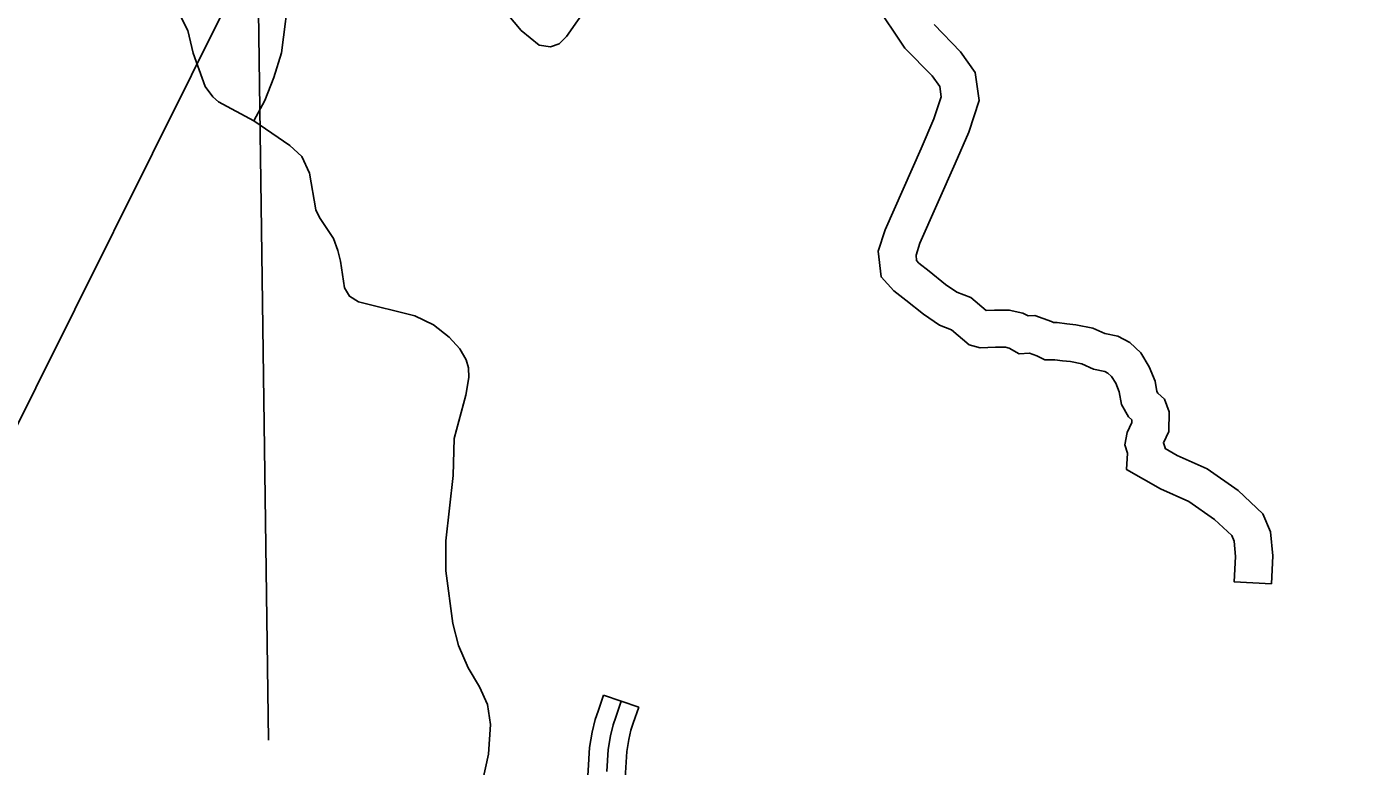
# Model space of a CAD drawing. Extents: x 1377389 to 1380723, y 1168351 to 1170484.
# Drawn here: x 1379286.7 to 1379393.4, y 1169455.1 to 1169514.8 of the extents above; entities that cross this region are included whole.
import ezdxf

# ---------------------------------------------------------------- set-up
doc = ezdxf.new("R2010")
doc.units = 0
doc.layers.add('B_Contour_Elevations', color=7, linetype='Continuous')
doc.layers.add('B_Fill', color=7, linetype='Continuous')

msp = doc.modelspace()

# ---------------------------------------------------------------- linework, layer by layer
at = {"layer": 'B_Contour_Elevations'}
msp.add_line((1379393.4, 1169698.55), (1379117.79, 1169144.53), dxfattribs=at)
at = {"layer": 'B_Fill'}
msp.add_line((1379333.25, 1169460.82), (1379336.1, 1169459.87), dxfattribs=at)
for points in [[(1379306.25, 1169457.2), (1379305.24, 1169531.74)], [(1379307.98, 1169517.96), (1379307.31, 1169512.67), (1379306.67, 1169510.67), (1379305.95, 1169508.83), (1379305.06, 1169507.18)], [(1379332.94, 1169517.8), (1379330.27, 1169513.98), (1379329.67, 1169513.4), (1379328.98, 1169513.14), (1379328.08, 1169513.29), (1379326.61, 1169514.48), (1379324.36, 1169517.18)], [(1379355.11, 1169516.7), (1379357.56, 1169513.04), (1379359.74, 1169510.81), (1379360.36, 1169509.96), (1379360.47, 1169509.11), (1379359.89, 1169507.33), (1379358.86, 1169504.94), (1379355.97, 1169498.39), (1379355.39, 1169496.65), (1379355.64, 1169494.58), (1379356.66, 1169493.47), (1379357.64, 1169492.7), (1379359.04, 1169491.57), (1379360.34, 1169490.68), (1379361.32, 1169490.31), (1379362.73, 1169489.11), (1379363.63, 1169488.85), (1379364.85, 1169488.91), (1379365.66, 1169488.91), (1379365.97, 1169488.84), (1379366.77, 1169488.38), (1379367.61, 1169488.44), (1379368.18, 1169488.22), (1379368.83, 1169487.9), (1379369.63, 1169487.9), (1379370.26, 1169487.81), (1379370.89, 1169487.75), (1379371.81, 1169487.57), (1379372.77, 1169487.15), (1379373.68, 1169486.96), (1379373.92, 1169486.83), (1379374.22, 1169486.56), (1379374.55, 1169486), (1379374.82, 1169485.32), (1379375.02, 1169484.3), (1379375.59, 1169483.29), (1379375.86, 1169483.05), (1379375.85, 1169482.84), (1379375.46, 1169482.03), (1379375.27, 1169481.04), (1379375.5, 1169480.36), (1379375.43, 1169479.03), (1379378.15, 1169477.49), (1379380.43, 1169476.47), (1379382.52, 1169475.02), (1379383.9, 1169473.71), (1379384.09, 1169473.27), (1379384.2, 1169472.01), (1379384.11, 1169469.97), (1379387.11, 1169469.83)], [(1379298.98, 1169516), (1379299.76, 1169514.48), (1379300.17, 1169512.65), (1379301.15, 1169509.96), (1379301.77, 1169509.11), (1379302.22, 1169508.7), (1379305.06, 1169507.18), (1379307.97, 1169505.18), (1379308.93, 1169504.29), (1379309.55, 1169502.96), (1379310.07, 1169500.01), (1379310.37, 1169499.38), (1379311.48, 1169497.69), (1379311.84, 1169496.72), (1379312.05, 1169495.86), (1379312.37, 1169493.69), (1379312.79, 1169493.02), (1379313.5, 1169492.56), (1379318.06, 1169491.45), (1379319.56, 1169490.73), (1379320.82, 1169489.72), (1379321.67, 1169488.79), (1379322.19, 1169487.88), (1379322.37, 1169487.24), (1379322.39, 1169486.48), (1379322.16, 1169485.05), (1379321.22, 1169481.54), (1379321.15, 1169478.56), (1379320.54, 1169473.3), (1379320.55, 1169470.87), (1379321.11, 1169466.62), (1379321.56, 1169464.85), (1379322.35, 1169463.03), (1379323.26, 1169461.5), (1379323.9, 1169460.09), (1379324.16, 1169458.46), (1379323.99, 1169456.07), (1379323.25, 1169452.77)], [(1379359.9, 1169514.94), (1379362.04, 1169512.75), (1379363.23, 1169511.09), (1379363.53, 1169508.82), (1379362.7, 1169506.27), (1379361.61, 1169503.74), (1379358.77, 1169497.31), (1379358.45, 1169496.34), (1379358.5, 1169495.9), (1379358.69, 1169495.69), (1379359.51, 1169495.05), (1379360.83, 1169493.97), (1379361.74, 1169493.36), (1379362.87, 1169492.92), (1379364.1, 1169491.87), (1379364.77, 1169491.91), (1379365.97, 1169491.91), (1379367.07, 1169491.67), (1379367.48, 1169491.43), (1379368.04, 1169491.47), (1379369.38, 1169490.98), (1379369.54, 1169490.9), (1379369.84, 1169490.9), (1379370.61, 1169490.79), (1379371.32, 1169490.72), (1379372.71, 1169490.45), (1379373.68, 1169490.03), (1379374.72, 1169489.81), (1379375.68, 1169489.3), (1379376.58, 1169488.47), (1379377.25, 1169487.33), (1379377.72, 1169486.17), (1379377.87, 1169485.34), (1379377.95, 1169485.2), (1379378.49, 1169484.72), (1379378.87, 1169483.7), (1379378.83, 1169482.11), (1379378.39, 1169481.2), (1379378.53, 1169480.79), (1379378.53, 1169480.73), (1379379.5, 1169480.17), (1379381.91, 1169479.09), (1379384.41, 1169477.35), (1379386.42, 1169475.46), (1379387.03, 1169474.01), (1379387.21, 1169472.08), (1379387.11, 1169469.83)], [(1379333.25, 1169460.82), (1379332.83, 1169459.54), (1379332.59, 1169458.88), (1379332.34, 1169457.85), (1379332.14, 1169456.61), (1379332.03, 1169454.76), (1379331.78, 1169451.27), (1379331.75, 1169450.36), (1379331.73, 1169450.02)], [(1379334.67, 1169460.34), (1379334.24, 1169459.06), (1379334.03, 1169458.45), (1379333.82, 1169457.56), (1379333.64, 1169456.45), (1379333.53, 1169454.66)], [(1379336.1, 1169459.87), (1379335.66, 1169458.57), (1379335.47, 1169458.02), (1379335.29, 1169457.26), (1379335.13, 1169456.28), (1379335.03, 1169454.56), (1379334.78, 1169451.11), (1379334.74, 1169450.23), (1379334.72, 1169449.87)]]:
    msp.add_lwpolyline(points, dxfattribs=at)

doc.saveas('drawing.dxf')
